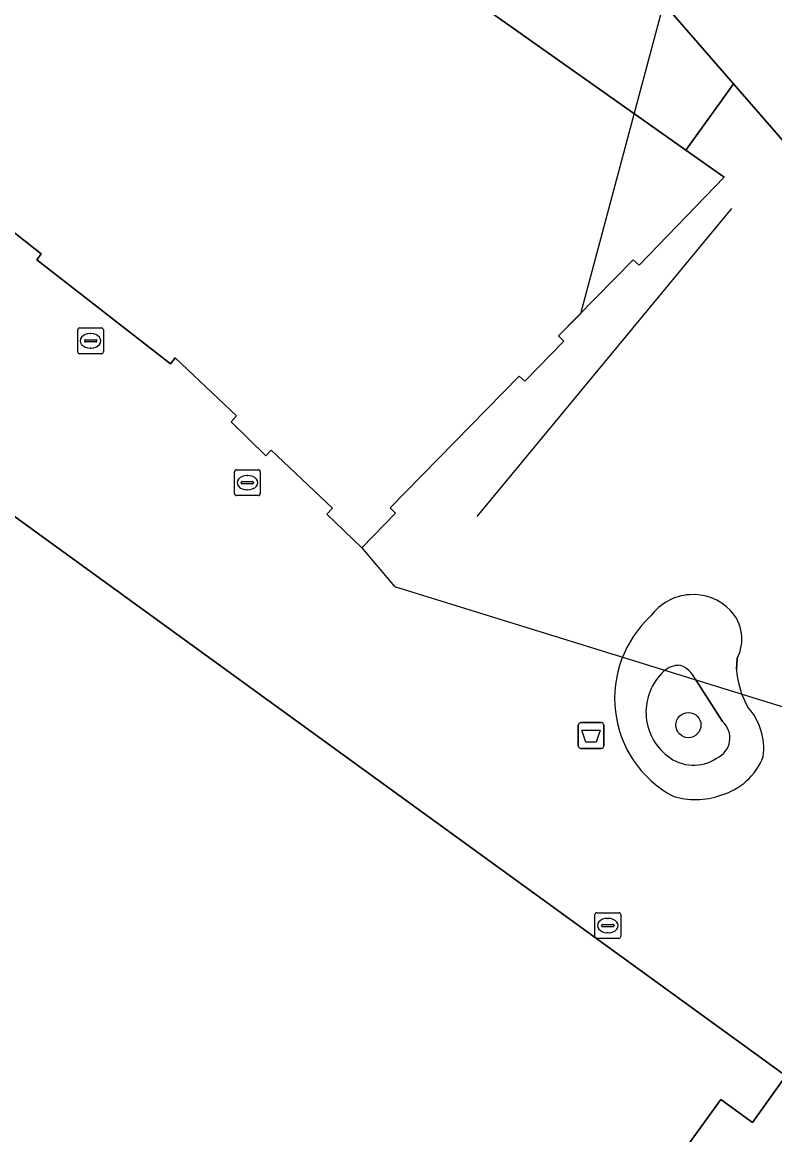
# Model space of a CAD drawing. Extents: x 161087 to 161926, y 382572 to 383873.
# Drawn here: x 161129.24 to 161158.46, y 383344.02 to 383387.22 of the extents above; entities that cross this region are included whole.
import ezdxf

# ---------------------------------------------------------------- set-up
doc = ezdxf.new("R2010")
doc.units = 0
for name, color, linetype in [('IMGEO_Afvalbak', 7, 'Continuous'), ('IMGEO_Boom', 7, 'Continuous'), ('IMGEO_Erf', 7, 'Continuous'), ('IMGEO_Groenvoorziening', 7, 'Continuous'), ('IMGEO_Hek', 7, 'Continuous'), ('IMGEO_Kolk', 7, 'Continuous'), ('IMGEO_Lijnafwatering', 7, 'Continuous'), ('IMGEO_Muur', 7, 'Continuous'), ('IMGEO_Pand', 7, 'Continuous'), ('IMGEO_Pand_overbouw', 7, 'Continuous'), ('IMGEO_Rioolput', 7, 'Continuous'), ('IMGEO_Voetgangersgebied_open', 7, 'Continuous')]:
    doc.layers.add(name, color=color, linetype=linetype)

msp = doc.modelspace()

# ---------------------------------------------------------------- linework, layer by layer
at = {"layer": 'IMGEO_Afvalbak'}
for p, q in [((161150.833, 383359.12), (161150.833, 383359.92)), ((161150.833, 383359.92), (161150.833, 383359.12)), ((161150.933, 383360.02), (161151.723, 383360.02)), ((161151.723, 383360.02), (161150.933, 383360.02)), ((161151.823, 383359.92), (161151.823, 383359.12)), ((161151.823, 383359.12), (161151.823, 383359.92)), ((161151.723, 383359.02), (161150.933, 383359.02)), ((161150.933, 383359.02), (161151.723, 383359.02))]:
    msp.add_line(p, q, dxfattribs=at)
msp.add_lwpolyline([(161150.976, 383359.734), (161151.68, 383359.734), (161151.531, 383359.264), (161151.125, 383359.264), (161150.976, 383359.734)], dxfattribs=at)
for centre, start, end in [((161150.933, 383359.92), 90, 180), ((161150.933, 383359.92), 90, 180), ((161151.723, 383359.92), 0, 90), ((161151.723, 383359.92), 360, 90), ((161150.933, 383359.12), 180, 270), ((161150.933, 383359.12), 180, 270), ((161151.723, 383359.12), 270, 0), ((161151.723, 383359.12), 270, 0)]:
    msp.add_arc(centre, 0.1, start, end, dxfattribs=at)
at = {"layer": 'IMGEO_Boom'}
msp.add_circle((161155.11, 383359.925), 0.489, dxfattribs=at)
at = {"layer": 'IMGEO_Erf'}
msp.add_lwpolyline([(161155.012, 383382.253), (161156.413, 383384.198), (161156.863, 383384.824), (161151.229, 383391.317), (161153.318, 383397.79), (161153.165, 383397.837), (161152.766, 383397.958), (161152.502, 383397.135), (161151.757, 383397.371), (161151.989, 383398.105), (161150.521, 383398.57), (161149.181, 383394.382), (161142.557, 383396.478), (161139.802, 383393.009)], close=True, dxfattribs=at)
at = {"layer": 'IMGEO_Groenvoorziening'}
msp.add_lwpolyline([(161156.438, 383360.06), (161155.371, 383361.721)], dxfattribs=at)
for centre, radius, start, end in [((161155.62, 383360.429), 2.158, 133.1038, 232.1014), ((161154.754, 383361.359), 0.887, 87.8229, 133.3283), ((161154.449, 383361.281), 1.022, 25.5, 70.6017), ((161155.87, 383359.425), 0.853, 293.3847, 48.189), ((161155.308, 383359.974), 1.607, 230.9239, 304.0476)]:
    msp.add_arc(centre, radius, start, end, dxfattribs=at)
at = {"layer": 'IMGEO_Hek'}
for points in [[(161156.863, 383384.824), (161156.413, 383384.198)], [(161156.413, 383384.198), (161155.012, 383382.253)]]:
    msp.add_lwpolyline(points, dxfattribs=at)
at = {"layer": 'IMGEO_Kolk'}
for p, q in [((161131.389, 383374.42), (161131.389, 383375.272)), ((161131.464, 383375.346), (161132.316, 383375.346)), ((161131.877, 383375.126), (161131.902, 383375.126)), ((161132.39, 383375.272), (161132.39, 383374.42)), ((161131.648, 383374.84), (161131.648, 383374.852)), ((161132.086, 383374.803), (161131.688, 383374.803)), ((161131.691, 383374.889), (161132.089, 383374.889)), ((161131.9, 383374.566), (161131.875, 383374.566)), ((161132.132, 383374.852), (161132.132, 383374.84)), ((161132.316, 383374.346), (161131.464, 383374.346)), ((161137.554, 383369.839), (161138.406, 383369.839)), ((161137.479, 383368.913), (161137.479, 383369.765)), ((161137.738, 383369.333), (161137.738, 383369.345)), ((161137.781, 383369.382), (161138.179, 383369.382)), ((161137.967, 383369.619), (161137.992, 383369.619)), ((161138.222, 383369.345), (161138.222, 383369.333)), ((161138.48, 383369.765), (161138.48, 383368.913)), ((161138.176, 383369.296), (161137.778, 383369.296)), ((161137.99, 383369.059), (161137.965, 383369.059)), ((161138.406, 383368.839), (161137.554, 383368.839))]:
    msp.add_line(p, q, dxfattribs=at)
for points in [[(161131.389, 383374.42), (161131.389, 383375.272)], [(161131.464, 383375.346), (161132.316, 383375.346)], [(161132.39, 383375.272), (161132.39, 383374.42)], [(161132.316, 383374.346), (161131.464, 383374.346)], [(161137.554, 383369.839), (161138.406, 383369.839)], [(161137.479, 383368.913), (161137.479, 383369.765)], [(161138.48, 383369.765), (161138.48, 383368.913)], [(161138.406, 383368.839), (161137.554, 383368.839)]]:
    msp.add_lwpolyline(points, dxfattribs=at)
for centre, radius, start, end in [((161131.466, 383375.27), 0.0765, 91.552, 178.448), ((161131.466, 383375.27), 0.0765, 91.552, 178.448), ((161132.314, 383375.27), 0.0765, 1.552, 88.448), ((161132.314, 383375.27), 0.0765, 1.552, 88.448), ((161131.688, 383374.849), 0.0403, 85.8775, 175.7526), ((161131.685, 383374.839), 0.0366, 178.938, 274.7102), ((161132.089, 383374.846), 0.043, 264.8664, 352.4533), ((161132.093, 383374.851), 0.0386, 1.7309, 96.639), ((161131.466, 383374.422), 0.0765, 181.552, 268.448), ((161131.466, 383374.422), 0.0765, 181.552, 268.448), ((161132.314, 383374.422), 0.0765, 271.552, 358.448), ((161132.314, 383374.422), 0.0765, 271.552, 358.448), ((161137.556, 383369.763), 0.0765, 91.552, 178.448), ((161137.556, 383369.763), 0.0765, 91.552, 178.448), ((161138.404, 383369.763), 0.0765, 1.552, 88.448), ((161138.404, 383369.763), 0.0765, 1.552, 88.448), ((161137.778, 383369.342), 0.0403, 85.8775, 175.7526), ((161138.183, 383369.344), 0.0386, 1.7309, 96.639), ((161137.556, 383368.915), 0.0765, 181.552, 268.448), ((161137.556, 383368.915), 0.0765, 181.552, 268.448), ((161137.775, 383369.332), 0.0366, 178.938, 274.7102), ((161138.179, 383369.339), 0.043, 264.8664, 352.4533), ((161138.404, 383368.915), 0.0765, 271.552, 358.448), ((161138.404, 383368.915), 0.0765, 271.552, 358.448)]:
    msp.add_arc(centre, radius, start, end, dxfattribs=at)
for centre, major_axis, ratio, start_param, end_param in [((161131.876, 383374.846), (-0.387, 0.002), 0.722429, 4.712389, 7.853982), ((161131.901, 383374.846), (-0.39, 0.002), 0.717154, 1.570796, 4.712389), ((161137.966, 383369.339), (-0.387, 0.002), 0.722429, 4.712389, 7.853982), ((161137.991, 383369.339), (-0.39, 0.002), 0.717154, 1.570796, 4.712389)]:
    msp.add_ellipse(centre, major_axis=major_axis, ratio=ratio, start_param=start_param, end_param=end_param, dxfattribs=at)
at = {"layer": 'IMGEO_Lijnafwatering'}
msp.add_lwpolyline([(161146.902, 383368.029), (161156.791, 383379.985)], dxfattribs=at)
at = {"layer": 'IMGEO_Muur'}
for points in [[(161156.977, 383362.084), (161157.005, 383362.509)], [(161155.371, 383361.721), (161156.438, 383360.06)]]:
    msp.add_lwpolyline(points, dxfattribs=at)
for centre, radius, start, end in [((161155.29, 383362.968), 2.026, 44.1275, 143.9015), ((161156.571, 383360.965), 4.328, 132.3935, 241.2144), ((161155.555, 383363.26), 1.633, 332.6037, 43.2273), ((161155.62, 383360.429), 2.158, 133.1038, 232.1014), ((161154.754, 383361.359), 0.887, 87.8229, 133.3283), ((161154.449, 383361.281), 1.022, 25.5, 70.6017), ((161160.453, 383362.338), 3.485, 184.1732, 209.548), ((161155.645, 383359.019), 2.391, 352.3325, 42.0114), ((161155.87, 383359.425), 0.853, 293.3847, 48.189), ((161155.308, 383359.974), 1.607, 230.9239, 304.0476), ((161155.703, 383359.589), 2.476, 285.4808, 338.9524), ((161155.38, 383359.915), 2.885, 251.958, 289.9344)]:
    msp.add_arc(centre, radius, start, end, dxfattribs=at)
at = {"layer": 'IMGEO_Pand'}
for points in [[(161127.377, 383380.253), (161129.973, 383378.226), (161129.801, 383377.987), (161134.996, 383373.954), (161135.18, 383374.191), (161137.552, 383371.93), (161137.344, 383371.695), (161138.697, 383370.385), (161138.905, 383370.6), (161141.28, 383368.343), (161141.062, 383368.109), (161142.423, 383366.805), (161143.737, 383368.152), (161143.531, 383368.358), (161148.541, 383373.468), (161148.754, 383373.283), (161150.277, 383374.827), (161150.064, 383375.038), (161152.969, 383377.991), (161153.195, 383377.785), (161156.505, 383381.197), (161155.012, 383382.253), (161139.802, 383393.009)], [(161151.229, 383391.317), (161156.863, 383384.824), (161159.2, 383382.131)], [(161153.873, 383341.933), (161156.37, 383345.388), (161157.604, 383344.497), (161158.897, 383346.301), (161125.428, 383370.565), (161124.958, 383369.918), (161123.663, 383370.857), (161124.001, 383371.34), (161122.843, 383372.189), (161122.467, 383371.676), (161118.857, 383374.248), (161115.542, 383363.895), (161115.723, 383363.759), (161117.408, 383362.5), (161114.254, 383358.278), (161114.039, 383358.421), (161109.064, 383351.415), (161108.922, 383351.214), (161120.364, 383345.008), (161125.47, 383342.135)]]:
    msp.add_lwpolyline(points, dxfattribs=at)
at = {"layer": 'IMGEO_Pand_overbouw'}
msp.add_lwpolyline([(161174.287, 383463.223), (161150.915, 383375.897), (161150.064, 383375.038), (161150.277, 383374.827), (161148.754, 383373.283), (161148.541, 383373.468), (161143.531, 383368.358), (161143.737, 383368.152), (161142.423, 383366.805), (161143.692, 383365.304), (161184.657, 383352.618), (161205.761, 383428.05), (161209.779, 383449.442)], close=True, dxfattribs=at)
at = {"layer": 'IMGEO_Rioolput'}
for p, q in [((161151.48, 383351.714), (161151.48, 383352.566)), ((161151.555, 383352.64), (161152.407, 383352.64)), ((161152.481, 383352.566), (161152.481, 383351.714)), ((161151.739, 383352.134), (161151.739, 383352.146)), ((161152.177, 383352.097), (161151.779, 383352.097)), ((161151.782, 383352.183), (161152.18, 383352.183)), ((161151.968, 383352.42), (161151.993, 383352.42)), ((161152.223, 383352.146), (161152.223, 383352.134)), ((161152.407, 383351.64), (161151.555, 383351.64)), ((161151.991, 383351.86), (161151.966, 383351.86))]:
    msp.add_line(p, q, dxfattribs=at)
for points in [[(161151.48, 383351.714), (161151.48, 383352.566)], [(161151.555, 383352.64), (161152.407, 383352.64)], [(161152.481, 383352.566), (161152.481, 383351.714)], [(161152.407, 383351.64), (161151.555, 383351.64)]]:
    msp.add_lwpolyline(points, dxfattribs=at)
for centre, radius, start, end in [((161151.557, 383352.564), 0.0765, 91.552, 178.448), ((161151.557, 383352.564), 0.0765, 91.552, 178.448), ((161152.405, 383352.564), 0.0765, 1.552, 88.448), ((161152.405, 383352.564), 0.0765, 1.552, 88.448), ((161151.779, 383352.143), 0.0403, 85.8775, 175.7526), ((161151.776, 383352.133), 0.0366, 178.938, 274.7102), ((161152.18, 383352.14), 0.043, 264.8664, 352.4533), ((161152.184, 383352.145), 0.0386, 1.7309, 96.639), ((161151.557, 383351.716), 0.0765, 181.552, 268.448), ((161151.557, 383351.716), 0.0765, 181.552, 268.448), ((161152.405, 383351.716), 0.0765, 271.552, 358.448), ((161152.405, 383351.716), 0.0765, 271.552, 358.448)]:
    msp.add_arc(centre, radius, start, end, dxfattribs=at)
for centre, major_axis, ratio, start_param, end_param in [((161151.967, 383352.14), (-0.387, 0.002), 0.722429, 4.712389, 7.853982), ((161151.992, 383352.14), (-0.39, 0.002), 0.717154, 1.570796, 4.712389)]:
    msp.add_ellipse(centre, major_axis=major_axis, ratio=ratio, start_param=start_param, end_param=end_param, dxfattribs=at)
at = {"layer": 'IMGEO_Voetgangersgebied_open'}
for points in [[(161159.2, 383382.131), (161156.863, 383384.824), (161156.413, 383384.198), (161155.012, 383382.253), (161156.505, 383381.197), (161153.195, 383377.785), (161152.969, 383377.991), (161150.064, 383375.038), (161150.277, 383374.827), (161148.754, 383373.283), (161148.541, 383373.468), (161143.531, 383368.358), (161143.737, 383368.152), (161142.423, 383366.805), (161141.062, 383368.109), (161141.28, 383368.343), (161138.905, 383370.6), (161138.697, 383370.385), (161137.344, 383371.695), (161137.552, 383371.93), (161135.18, 383374.191), (161134.996, 383373.954), (161129.801, 383377.987), (161129.973, 383378.226), (161127.377, 383380.253)], [(161125.428, 383370.565), (161158.897, 383346.301)], [(161157.005, 383362.509), (161156.977, 383362.084)], [(161158.897, 383346.301), (161157.604, 383344.497), (161156.37, 383345.388), (161153.873, 383341.933)]]:
    msp.add_lwpolyline(points, dxfattribs=at)
for centre, radius, start, end in [((161155.29, 383362.968), 2.026, 44.1275, 143.9015), ((161156.571, 383360.965), 4.328, 132.3935, 241.2144), ((161155.555, 383363.26), 1.633, 332.6037, 43.2273), ((161160.453, 383362.338), 3.485, 184.1732, 209.548), ((161155.645, 383359.019), 2.391, 352.3325, 42.0114), ((161155.703, 383359.589), 2.476, 285.4808, 338.9524), ((161155.38, 383359.915), 2.885, 251.958, 289.9344)]:
    msp.add_arc(centre, radius, start, end, dxfattribs=at)

doc.saveas('drawing.dxf')
